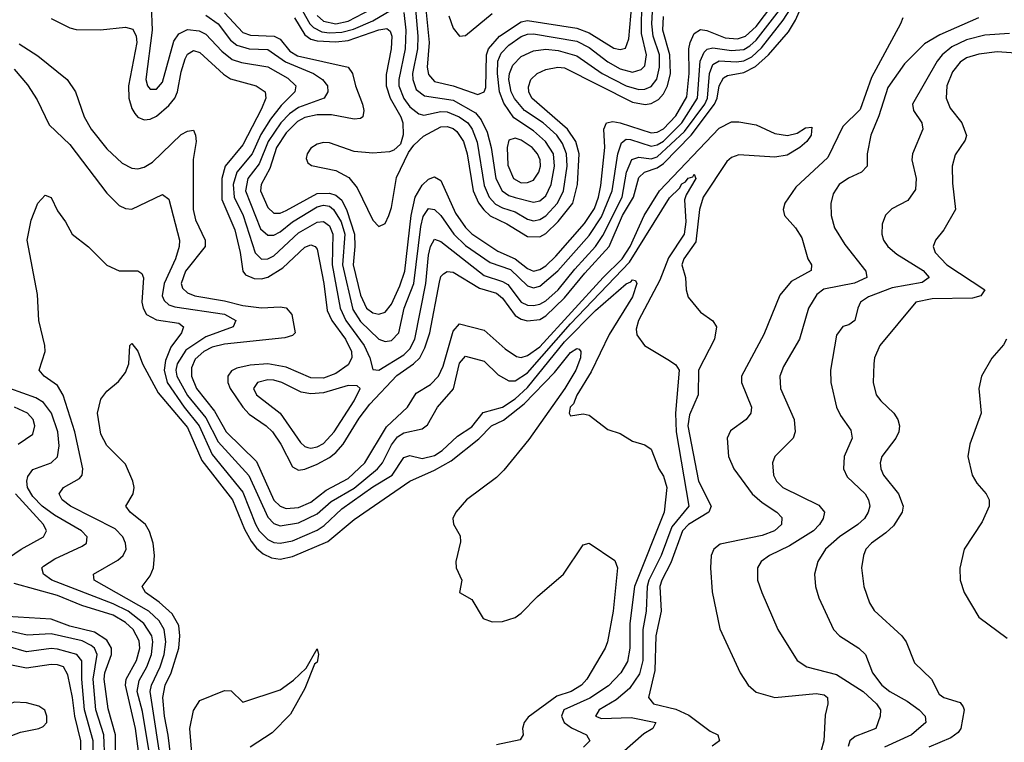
# Model space of a CAD drawing. Header units: inches. Extents: x 990535 to 1117859, y 769386 to 892122.
# Tile 826 of 1056: x 1051288 to 1054473, y 862845 to 865184. Entities that reach past the tile are written whole.
import ezdxf

# ---------------------------------------------------------------- set-up
doc = ezdxf.new("R2010")
doc.units = ezdxf.units.IN
doc.header["$MEASUREMENT"] = 0
doc.layers.add('B0856', color=7, linetype='Continuous')

msp = doc.modelspace()

# ---------------------------------------------------------------- linework, layer by layer
at = {"layer": 'B0856', "color": 5}
for points, elevation in [([(1051390, 865187.7), (1051450, 865157.2), (1051470, 865152.4), (1051548.7, 865151.3), (1051630, 865160.1), (1051653.4, 865153.4), (1051664.2, 865130), (1051666.5, 865110), (1051639.8, 864970), (1051641, 864930), (1051650, 864896.2), (1051659.8, 864879.8), (1051670, 864868.1), (1051690, 864859.9), (1051710, 864861.7), (1051730, 864871.9), (1051770, 864905.8), (1051789.6, 864930), (1051798.7, 864950), (1051810, 865014.7), (1051822.8, 865057.2), (1051830, 865072.5), (1051850, 865083.7), (1051870, 865077.2), (1051947.1, 865007.1), (1051970, 864992.4), (1052053.2, 864970), (1052081.3, 864950), (1052083.8, 864930), (1052070, 864895.5), (1052010, 864778.7), (1051952, 864710), (1051942, 864670), (1051942.1, 864602.1), (1051983.3, 864503.3), (1052000.5, 864430), (1052009, 864370), (1052018.2, 864358.2), (1052046.7, 864346.7), (1052070, 864345.5), (1052090, 864350.9), (1052139.1, 864380.9), (1052210, 864447.7), (1052230, 864455.3), (1052243.2, 864450), (1052250, 864441.5), (1052271.5, 864330), (1052282.5, 864242.5), (1052297.8, 864210), (1052341.5, 864150), (1052361.1, 864110), (1052362.5, 864090), (1052350, 864067), (1052310, 864038.8), (1052270, 864023.8), (1052230, 864025.3), (1052150, 864059.1), (1052090, 864069.7), (1052033.7, 864066.3), (1051990, 864056.6), (1051972.7, 864047.3), (1051960.9, 864030), (1051961.1, 864010), (1051968.9, 863990), (1052010, 863929.7), (1052030, 863907.4), (1052085.4, 863870), (1052105.4, 863850), (1052132.4, 863810), (1052170, 863737.1), (1052190, 863726.2), (1052210, 863729.1), (1052250, 863745.8), (1052290, 863766.8), (1052310, 863782.8), (1052333.7, 863810), (1052385.7, 863894.3), (1052420.6, 863939.4), (1052507.4, 864032.6), (1052561.3, 864070), (1052582, 864090), (1052598.3, 864121.7), (1052614.2, 864170), (1052645.5, 864334.5), (1052650, 864352.3), (1052658.3, 864361.7), (1052670, 864368.5), (1052690, 864367), (1052774.6, 864314.6), (1052830, 864298.4), (1052850, 864283), (1052890, 864226.1), (1052910, 864214.4), (1052930, 864209.3), (1052970, 864213.6), (1052990, 864226), (1053050, 864283.5), (1053115.9, 864364.1), (1053195, 864450), (1053238.2, 864550), (1053273.2, 864610), (1053290, 864673.5), (1053308.9, 864690), (1053350, 864704.1), (1053370, 864718.5), (1053460.2, 864810), (1053535.8, 864910), (1053544.2, 864930), (1053550.7, 864969.3), (1053564.4, 864995.6), (1053577.3, 865002.7), (1053630, 865012.7), (1053667.8, 865032.2), (1053709.7, 865070.3), (1053775, 865145), (1053797.6, 865182.4), (1053834, 865266)], 2620), ([(1051950, 865205.5), (1052010, 865142.7), (1052034.1, 865134.1), (1052110.4, 865130.4), (1052130, 865120.4), (1052161.9, 865081.9), (1052186.6, 865066.6), (1052350.8, 865030), (1052364.8, 865010), (1052373.9, 864970), (1052396.7, 864910), (1052400.8, 864890), (1052398.2, 864870), (1052390, 864863.8), (1052370, 864862.1), (1052296, 864876), (1052250, 864876.1), (1052210, 864866.9), (1052186.1, 864853.9), (1052150, 864818.1), (1052118.8, 864770), (1052097.4, 864702.6), (1052068.7, 864650), (1052066.7, 864630), (1052090, 864575.6), (1052110, 864557.7), (1052130, 864558.2), (1052150, 864565.9), (1052250, 864621), (1052290, 864622.7), (1052310, 864616.5), (1052330, 864600.1), (1052346.4, 864566.4), (1052370.3, 864490), (1052372.1, 864450), (1052366.4, 864390), (1052390, 864292.7), (1052410, 864250.5), (1052430, 864234.9), (1052450, 864230.9), (1052470, 864237.4), (1052490, 864262.9), (1052517.4, 864322.6), (1052533.9, 864370), (1052554.2, 864550), (1052567.3, 864610), (1052590, 864648.5), (1052610, 864667.9), (1052630, 864675.2), (1052650, 864663.6), (1052697.7, 864557.7), (1052730, 864511.1), (1052750.5, 864490.5), (1052834.5, 864434.5), (1052890.2, 864410.2), (1052930, 864378.3), (1052950, 864370.3), (1052970, 864375), (1052990, 864387.6), (1053021.9, 864418.1), (1053115.3, 864524.7), (1053147.2, 864572.8), (1053160.5, 864610), (1053167.4, 864647.4), (1053180.2, 864770), (1053177.5, 864830), (1053186.3, 864850), (1053205.9, 864854.1), (1053229.9, 864850.1), (1053330, 864817.4), (1053350, 864819.9), (1053370, 864830.3), (1053410, 864873.2), (1053445.9, 864934.1), (1053453.4, 865010), (1053452.5, 865090), (1053456.2, 865110), (1053470, 865139.3), (1053490, 865151.7), (1053510, 865149), (1053570, 865125.2), (1053610, 865121.5), (1053635.2, 865130), (1053670, 865162), (1053750.7, 865270)], 2680), ([(1052599.5, 865239.5), (1052612.6, 865110), (1052605.6, 865030), (1052610, 865006.3), (1052630, 864984.2), (1052690, 864969.6), (1052770, 864942), (1052789.9, 864950.1), (1052795.3, 864964.7), (1052797.3, 865070), (1052804, 865090), (1052840.2, 865130), (1052910, 865177.3), (1052930, 865181.3), (1053090, 865156.1), (1053130, 865141), (1053210, 865091.9), (1053230, 865087.1), (1053247.9, 865092.1), (1053258.3, 865121.7), (1053271.3, 865270)], 2780), ([(1051712.8, 865230), (1051716.5, 865150), (1051696, 864990), (1051701.3, 864970), (1051710, 864959.4), (1051730, 864958.9), (1051750, 864981.4), (1051786, 865114), (1051802.1, 865137.9), (1051830, 865152.6), (1051868.2, 865148.2), (1051890, 865137.4), (1051941.7, 865081.7), (1051975.4, 865055.4), (1052005.4, 865045.4), (1052090, 865031.2), (1052155, 864995), (1052181.1, 864970), (1052177.9, 864950), (1052133.7, 864906.3), (1052098.6, 864861.4), (1052067.6, 864812.4), (1052039.8, 864750), (1051989.6, 864690), (1051978.8, 864650), (1051981.3, 864610), (1052010.6, 864550), (1052049.3, 864429.3), (1052070, 864408.9), (1052090, 864409.7), (1052110, 864419.4), (1052190, 864493.9), (1052250, 864528.8), (1052270, 864531.2), (1052290, 864517.2), (1052300.8, 864490), (1052298.1, 864390), (1052324.1, 864250), (1052343.2, 864210), (1052402.5, 864130), (1052419.9, 864090), (1052430, 864052), (1052449.4, 864049.4), (1052530, 864099.1), (1052550, 864118.7), (1052566.4, 864150), (1052602, 864330), (1052610, 864422.3), (1052616.6, 864450), (1052630, 864473.6), (1052650, 864465.9), (1052790, 864356.5), (1052850, 864336.8), (1052866.5, 864326.5), (1052909.7, 864270), (1052930, 864260.1), (1052950, 864258.5), (1052970, 864263.3), (1052990, 864274.1), (1053030, 864309.5), (1053083.3, 864376.7), (1053150.7, 864450), (1053174.6, 864485.4), (1053237.1, 864610), (1053251, 864690), (1053268.1, 864731.9), (1053290, 864738.7), (1053330, 864733.4), (1053350, 864739.5), (1053438.4, 864821.6), (1053503.6, 864910), (1053512.6, 864930), (1053518.6, 865010), (1053530, 865038.8), (1053550, 865050.2), (1053607, 865047), (1053630, 865050.6), (1053656, 865064), (1053686.9, 865093.1), (1053757.9, 865182.1), (1053781.4, 865218.6)], 2640), ([(1052192.5, 865230), (1052226.7, 865170), (1052238.1, 865158.1), (1052264.7, 865144.7), (1052290, 865141.1), (1052330, 865143.2), (1052367.1, 865152.9), (1052430, 865180.2), (1052490, 865215.3)], 2740), ([(1052250, 865197), (1052270, 865179.4), (1052310, 865170.5), (1052350, 865179.2), (1052450, 865230.8)], 2760), ([(1052530, 865206.7), (1052537.1, 865150), (1052534.5, 865090), (1052513.8, 864990), (1052514.7, 864970), (1052530, 864929), (1052550, 864901.7), (1052579.1, 864879.1), (1052595.2, 864875.2), (1052650, 864887), (1052670, 864885.5), (1052709.2, 864870), (1052736.9, 864850), (1052751.2, 864830), (1052767.6, 864787.6), (1052790, 864647.6), (1052806.5, 864610), (1052827.3, 864587.3), (1052850, 864574.8), (1052890, 864561.8), (1052930, 864538.1), (1052950, 864533.2), (1052970, 864536.9), (1052990, 864548.6), (1053027.8, 864590), (1053047.3, 864630), (1053058.8, 864710), (1053056.7, 864750), (1053043.6, 864783.6), (1053024.8, 864810), (1052981, 864850), (1052920.5, 864890), (1052888.6, 864928.6), (1052878, 864950), (1052870.4, 864990), (1052872.5, 865010), (1052883.4, 865036.6), (1052910, 865064.4), (1052950, 865083.5), (1052990, 865088.2), (1053030, 865083.8), (1053090, 865067.3), (1053172.4, 865010), (1053250, 864969.8), (1053290, 864957.8), (1053310, 864958.6), (1053330, 864968.1), (1053348.4, 864991.6), (1053357.9, 865030), (1053357.3, 865070), (1053336.9, 865130), (1053332.2, 865170), (1053336.4, 865250)], 2740), ([(1052567.4, 865230), (1052575.8, 865130), (1052574.9, 865090), (1052558.7, 865010), (1052559.3, 864990), (1052570, 864958.2), (1052597.3, 864937.3), (1052690, 864923.8), (1052762.1, 864882.1), (1052780.3, 864860.3), (1052799.7, 864819.7), (1052812.8, 864770), (1052828, 864670), (1052848.5, 864630), (1052870, 864615.3), (1052890, 864608.5), (1052950, 864593.4), (1052970, 864597.4), (1052990, 864614.2), (1053007.4, 864650), (1053017.3, 864710), (1053014.1, 864750), (1052989.1, 864790), (1052950, 864824.6), (1052886.2, 864866.2), (1052853.3, 864913.3), (1052840.1, 864950), (1052833.2, 865010), (1052834.3, 865050), (1052844.9, 865075.1), (1052870, 865101.9), (1052910, 865129.8), (1052930, 865136.8), (1052950, 865137.6), (1053090, 865114.6), (1053130, 865094.3), (1053190, 865047.7), (1053230, 865025.2), (1053270, 865014.5), (1053297.8, 865022.2), (1053310, 865035), (1053315.7, 865070), (1053298.9, 865138.9), (1053300.6, 865250)], 2760), ([(1051890, 865198), (1051930, 865170.1), (1051970, 865117.3), (1051990, 865101), (1052030, 865090), (1052090, 865086.9), (1052147.9, 865047.9), (1052238.4, 865010), (1052266.9, 864990), (1052283.3, 864970), (1052285, 864950), (1052272.8, 864930), (1052190, 864899.3), (1052160.8, 864879.2), (1052132.3, 864850), (1052091, 864790), (1052062.1, 864717.9), (1052025.3, 864670), (1052018.4, 864630), (1052067.2, 864507.2), (1052090, 864486.5), (1052110, 864486.6), (1052130, 864497.3), (1052170.3, 864530), (1052250, 864578.7), (1052270, 864583.9), (1052290, 864580.2), (1052302.9, 864570), (1052327.1, 864530), (1052339.1, 864490), (1052332.4, 864390), (1052365.5, 864245.5), (1052390, 864206.8), (1052450, 864150.5), (1052470, 864142.5), (1052490, 864145.3), (1052514.4, 864170), (1052531.3, 864250), (1052563, 864330), (1052584.9, 864515.1), (1052593.1, 864546.9), (1052610, 864573.2), (1052630, 864569.6), (1052650, 864550.1), (1052692, 864490), (1052730, 864452.9), (1052810, 864397.7), (1052875.3, 864375.3), (1052930, 864322.3), (1052950, 864315.7), (1052970, 864321.3), (1053028.6, 864371.4), (1053130, 864485.8), (1053170, 864546.1), (1053204.7, 864630), (1053222.8, 864750), (1053234.2, 864785.8), (1053250, 864797.1), (1053263.8, 864796.2), (1053330, 864775), (1053350, 864779.2), (1053370, 864791), (1053429.2, 864850), (1053480, 864930), (1053489, 865050), (1053501.4, 865078.6), (1053511.6, 865088.4), (1053530, 865092.8), (1053590, 865083.6), (1053630, 865087.6), (1053650, 865098.8), (1053670, 865118.1), (1053745.6, 865214.4)], 2660), ([(1052176.6, 865190), (1052210, 865134.3), (1052230, 865121), (1052250, 865115), (1052310, 865111.8), (1052350, 865116.3), (1052450, 865151.3), (1052475.2, 865155.2), (1052486.5, 865146.5), (1052491.1, 865130), (1052489.1, 865090), (1052473.7, 865006.3), (1052472.8, 864970), (1052485.9, 864930), (1052521.1, 864870), (1052527.6, 864850), (1052528.7, 864811.3), (1052519.1, 864780.9), (1052498, 864762), (1052483.5, 864756.5), (1052430, 864751.4), (1052370, 864757.1), (1052290, 864785.4), (1052270, 864786.5), (1052250, 864781.4), (1052230, 864768.5), (1052218.1, 864750), (1052214.6, 864734.6), (1052220.3, 864720.3), (1052231.8, 864711.8), (1052310, 864695.5), (1052352.7, 864672.7), (1052379.8, 864639.8), (1052430, 864535.4), (1052450, 864514.8), (1052470, 864524.6), (1052481.5, 864550), (1052490, 864576.2), (1052506.6, 864673.4), (1052545.9, 864754.1), (1052562.2, 864777.8), (1052593.6, 864806.4), (1052650, 864837.1), (1052670, 864838.4), (1052690, 864831.6), (1052701.8, 864821.8), (1052722.9, 864790), (1052734.7, 864750), (1052754.4, 864630), (1052771.6, 864591.6), (1052788.7, 864568.7), (1052810, 864549.3), (1052863.3, 864523.3), (1052930, 864482.4), (1052970, 864481.3), (1052990, 864491.7), (1053030, 864530.6), (1053077.5, 864590), (1053092.1, 864650), (1053098, 864750), (1053087.1, 864790), (1053059.5, 864830), (1052943.9, 864930), (1052934.2, 864950), (1052933.2, 864966.8), (1052941.4, 864990), (1052962, 865010), (1052990, 865023.1), (1053029, 865030), (1053050, 865027.7), (1053270, 864917.1), (1053310.5, 864909.5), (1053330, 864912.8), (1053354.1, 864925.9), (1053370, 864943.5), (1053383.7, 864970), (1053392.7, 865010), (1053390.6, 865070), (1053368.5, 865150), (1053370, 865194)], 2720), ([(1052676.1, 865196.1), (1052690, 865156.6), (1052710, 865130.8), (1052730, 865132.2), (1052815.7, 865204.3)], 2820), ([(1054144, 865190), (1054137.3, 865170), (1054043.6, 864996.4), (1054006.6, 864893.4), (1053950, 864838.1), (1053901.8, 864738.2), (1053798.1, 864641.9), (1053762.9, 864590), (1053757.9, 864570), (1053762.2, 864550), (1053797.1, 864510), (1053817.8, 864477.8), (1053837.5, 864410), (1053849.3, 864390), (1053847.5, 864372.5), (1053783.3, 864336.7), (1053747.1, 864292.9), (1053694.7, 864165.3), (1053622.9, 864030), (1053622.5, 864010), (1053654.6, 863930), (1053652.5, 863910), (1053638.2, 863890), (1053586.8, 863853.2), (1053576.1, 863830), (1053580.1, 863770), (1053598, 863730), (1053656.8, 863650), (1053690, 863621), (1053736.8, 863590), (1053752.9, 863572.9), (1053752.3, 863550), (1053729.3, 863530), (1053690, 863514.6), (1053553.8, 863486.2), (1053532.8, 863470), (1053525, 863450), (1053522.7, 863410), (1053527.9, 863332.1), (1053552.1, 863212.1), (1053618.8, 863070), (1053644.2, 863030), (1053670, 863007.5), (1053730, 862990.1), (1053863.7, 863003.7), (1053890, 862998.9), (1053901.3, 862990), (1053901.6, 862970), (1053893, 862933), (1053888.6, 862850), (1053870, 862781.6)], 2620), ([(1054389.1, 865190), (1054264.7, 865135.3), (1054214.8, 865105.2), (1054150, 865041.5), (1054095.9, 864964.1), (1054067.2, 864872.8), (1054041, 864810), (1054029.4, 864750), (1054029.2, 864710), (1054010.3, 864690), (1053969, 864671), (1053938.5, 864650), (1053919.5, 864620.5), (1053911.5, 864588.5), (1053912.5, 864550), (1053924, 864510), (1053956.4, 864456.4), (1054025.2, 864370), (1054028, 864350), (1053988.7, 864331.3), (1053888.6, 864311.4), (1053865.8, 864294.2), (1053839.5, 864250), (1053810.1, 864149.9), (1053758.9, 864061.1), (1053746.6, 864030), (1053748.3, 863990), (1053793.2, 863890), (1053796.1, 863850), (1053789.4, 863830), (1053730.2, 863770), (1053723.2, 863750), (1053726.4, 863710), (1053735.8, 863690), (1053755.9, 863670), (1053873.3, 863613.3), (1053890.8, 863590), (1053887, 863570), (1053875.3, 863550), (1053855.8, 863530), (1053778.4, 863481.6), (1053713.6, 863450), (1053686.7, 863430), (1053674.7, 863410), (1053674.7, 863370), (1053687.9, 863330), (1053740.6, 863210), (1053803.2, 863110), (1053834, 863090), (1053930, 863064.8), (1054016.5, 863010), (1054059.3, 862970), (1054072, 862950), (1054071.3, 862930), (1054056.8, 862890), (1053990, 862864.5), (1053973.2, 862850), (1053968.1, 862831.9)], 2640), ([(1054490, 865139.3), (1054410, 865133.9), (1054350, 865118.9), (1054303.5, 865096.5), (1054271.6, 865070), (1054255.3, 865050), (1054176.3, 864910), (1054179.3, 864890), (1054206.3, 864850), (1054209.6, 864830), (1054175.3, 864750), (1054173.3, 864730), (1054188.1, 864670), (1054186, 864634), (1054160.8, 864599.2), (1054108.5, 864571.5), (1054088.9, 864551.1), (1054078.1, 864521.9), (1054076.6, 864490), (1054082.1, 864470), (1054095.9, 864450), (1054124.9, 864424.9), (1054210, 864371.8), (1054229.2, 864350), (1054207.1, 864332.9), (1054110, 864316.4), (1054033.2, 864286.8), (1054008.1, 864270), (1053998.5, 864250), (1053989.3, 864210.7), (1053970, 864196), (1053950, 864191.1), (1053930, 864162.7), (1053910.9, 864050), (1053911.5, 864010), (1053929.5, 863930), (1053942.9, 863902.9), (1053975.8, 863855.8), (1053980.1, 863830), (1053954.3, 863770), (1053952.2, 863730), (1053964.7, 863704.7), (1054022.8, 863650), (1054034, 863630), (1054037.6, 863610), (1054032.6, 863590), (1054021, 863570), (1053999.4, 863550), (1053939.8, 863510), (1053894.5, 863470), (1053869.4, 863430), (1053859, 863390), (1053862.2, 863350), (1053872.7, 863312.7), (1053920.2, 863210), (1053939.6, 863190), (1054002.7, 863150), (1054023.5, 863130), (1054046.1, 863070), (1054076.4, 863030), (1054102.6, 863010), (1054158.5, 862978.6), (1054197.4, 862950), (1054216.6, 862930), (1054218.5, 862910), (1054172.7, 862870), (1054085.4, 862830)], 2660), ([(1051285.8, 865105.8), (1051346.6, 865066.6), (1051440.9, 864990), (1051467.8, 864950), (1051496.6, 864870), (1051518.7, 864830), (1051570, 864766.4), (1051619.4, 864719.4), (1051650, 864703.8), (1051670, 864701.6), (1051690, 864706.3), (1051717.5, 864722.5), (1051810, 864812.8), (1051830, 864823.2), (1051850, 864826.7), (1051856.8, 864810), (1051858.1, 864790), (1051849, 864731), (1051848.6, 864570), (1051856.4, 864536.4), (1051887.7, 864470), (1051887.4, 864450), (1051823.8, 864370), (1051810.1, 864330), (1051814.5, 864314.5), (1051830, 864300.1), (1051854.2, 864290), (1051950, 864274.5), (1052010, 864259), (1052070, 864250.9), (1052130, 864255), (1052150, 864251.6), (1052167.7, 864230), (1052178.4, 864170), (1052170, 864162), (1052145.5, 864154.5), (1051950, 864133.4), (1051910, 864123.8), (1051883.4, 864110), (1051855.1, 864084.9), (1051843, 864057), (1051843.4, 864030), (1051859.2, 863990), (1051917.4, 863917.4), (1051955.1, 863850), (1052053.6, 863753.6), (1052110, 863628.5), (1052130, 863609.1), (1052150, 863601.8), (1052190, 863605.2), (1052230, 863622.7), (1052279.2, 863660.8), (1052350, 863698.9), (1052404.3, 863750), (1052473.9, 863866.1), (1052542.5, 863930), (1052570, 863974.9), (1052616.2, 864003.8), (1052642, 864030), (1052657.7, 864062.3), (1052690, 864176.3), (1052710, 864199.8), (1052790, 864179.4), (1052858.2, 864118.2), (1052894.3, 864094.3), (1052910, 864090.4), (1052930, 864096.6), (1052970, 864124.9), (1053175.5, 864350), (1053237, 864410), (1053262.5, 864450), (1053308, 864550), (1053357.8, 864630), (1053550, 864832.4), (1053590, 864853.8), (1053613.7, 864853.7), (1053670, 864843.6), (1053730, 864815.8), (1053771.2, 864808.8), (1053803.1, 864816.9), (1053830, 864834.4), (1053850, 864835.5), (1053847.6, 864810), (1053833.6, 864790), (1053811.4, 864770), (1053770, 864745.9), (1053730, 864739.1), (1053613.7, 864746.3), (1053590, 864737.9), (1053575.3, 864724.7), (1053498.4, 864610), (1053486.6, 864570), (1053474.5, 864465.5), (1053436.6, 864410), (1053429.3, 864390), (1053441.3, 864350), (1053443.5, 864310), (1053450, 864286), (1053490, 864237.8), (1053530, 864209.1), (1053542, 864190), (1053535.4, 864150), (1053483.8, 864050), (1053482.8, 863970), (1053454.8, 863905.2), (1053448.5, 863870), (1053483.3, 863690), (1053524.4, 863610), (1053516.7, 863590), (1053451, 863550), (1053432.1, 863530), (1053394.1, 863425.9), (1053364.4, 863370), (1053358.8, 863350), (1053362.7, 863270), (1053345.2, 863190), (1053342, 863078), (1053322, 862990), (1053337.5, 862970), (1053410, 862952.2), (1053452.7, 862932.7), (1053521.4, 862881.4), (1053546.2, 862870), (1053551.1, 862850), (1053527.3, 862832.7)], 2580), ([(1054510, 865076), (1054450, 865080.2), (1054390, 865072.7), (1054350, 865060.4), (1054330, 865046.9), (1054304.9, 865015.1), (1054286.7, 864970), (1054285.1, 864930), (1054298, 864898), (1054335, 864850), (1054350.9, 864809.1), (1054345.7, 864794.3), (1054313.7, 864746.3), (1054303.7, 864710), (1054304.9, 864655.1), (1054315.3, 864570), (1054276.7, 864503.3), (1054250.1, 864469.9), (1054243, 864450), (1054248.9, 864430), (1054287, 864390), (1054410.1, 864310), (1054396.8, 864290), (1054370, 864283.1), (1054239.9, 864280.1), (1054186.2, 864270), (1054070.2, 864130), (1054053.4, 864090), (1054050.2, 864070), (1054048.7, 864010), (1054058, 863970), (1054072.9, 863950), (1054115.4, 863910), (1054128.5, 863890), (1054133.5, 863870), (1054131.6, 863850), (1054122, 863830), (1054077, 863770), (1054070.8, 863750), (1054072.9, 863730), (1054082.4, 863710), (1054130.6, 863650), (1054145.1, 863610), (1054141.9, 863590), (1054114, 863546), (1054090, 863522.8), (1054043, 863490), (1054024.8, 863470), (1054016.8, 863450), (1054010.9, 863410), (1054018.6, 863350), (1054036.5, 863296.5), (1054051.5, 863271.5), (1054140.8, 863190), (1054154.8, 863170), (1054182.2, 863102.2), (1054236.8, 863050), (1054261.6, 863001.6), (1054277, 862990), (1054330, 862974.5), (1054339.8, 862959.8), (1054342.6, 862950), (1054332.2, 862890), (1054323.2, 862876.8), (1054300.1, 862859.9), (1054228.2, 862830)], 2680), ([(1051270, 865023.9), (1051312.5, 864972.5), (1051344.1, 864924.1), (1051383.4, 864843.4), (1051450, 864779.8), (1051570, 864622.9), (1051610, 864582.8), (1051630, 864572.3), (1051650, 864570.2), (1051750, 864617.6), (1051770, 864603.1), (1051804.3, 864470), (1051804, 864450), (1051791.9, 864410), (1051754.6, 864330), (1051749.1, 864290), (1051754.6, 864274.6), (1051770, 864260.8), (1051790, 864254.9), (1051950, 864231.1), (1051986.9, 864210), (1051978.5, 864190), (1051890, 864157.3), (1051825.6, 864114.4), (1051797.2, 864070), (1051793.3, 864050), (1051795.5, 864030), (1051830, 863967.2), (1051890, 863895.4), (1051930, 863818.2), (1052028.5, 863708.5), (1052090, 863574.4), (1052110, 863553.6), (1052130, 863546.3), (1052190, 863556.1), (1052250, 863584.5), (1052295.5, 863624.5), (1052370, 863667.6), (1052445.6, 863730), (1052461.5, 863750), (1052490, 863808.3), (1052510, 863833.7), (1052530, 863846.7), (1052590, 863860.1), (1052607.2, 863872.8), (1052639.6, 863930), (1052691, 863989), (1052710, 864072.3), (1052730, 864095), (1052790, 864079.2), (1052835.1, 864035.1), (1052870, 864015.6), (1052890, 864015.2), (1052930, 864041.1), (1053070, 864200), (1053260.7, 864399.3), (1053390, 864606.9), (1053421.6, 864638.4), (1053430, 864652.8), (1053441.3, 864658.7), (1053450, 864671.5), (1053465, 864675), (1053470, 864683.7), (1053475.1, 864670), (1053443.2, 864616.8), (1053438.6, 864601.4), (1053442.3, 864530), (1053436.9, 864490), (1053386.9, 864413.1), (1053358.8, 864341.2), (1053289.7, 864210), (1053282, 864182), (1053284.2, 864164.2), (1053308.7, 864130), (1053390, 864081.3), (1053410, 864067.1), (1053420.8, 864050), (1053409.4, 863910.5), (1053411.4, 863850), (1053452.7, 863610), (1053397.6, 863542.4), (1053362.7, 863450), (1053322.6, 863370), (1053317.2, 863350), (1053314.7, 863270), (1053303.9, 863210), (1053303, 863110), (1053292.9, 863067.1), (1053260.4, 863019.6), (1053216.7, 862983.3), (1053162.4, 862950), (1053150.2, 862930), (1053170, 862922.4), (1053265.8, 862925.8), (1053345.7, 862910), (1053335.8, 862890), (1053306.8, 862873.2), (1053235.7, 862810)], 2560), ([(1051750, 862750), (1051710, 863010), (1051714, 863030), (1051742.3, 863090), (1051755, 863130), (1051760.9, 863170), (1051755, 863210), (1051738.4, 863238.4), (1051705.6, 863270), (1051528.9, 863370), (1051526.4, 863390), (1051605.4, 863434.6), (1051622.3, 863450), (1051631.9, 863470), (1051629.9, 863490), (1051621.2, 863510), (1051596.5, 863536.5), (1051452.1, 863610), (1051425.2, 863630), (1051415, 863650), (1051429.8, 863670), (1051480.8, 863699.2), (1051489.3, 863710), (1051492.2, 863730), (1051465.8, 863850), (1051428.8, 863968.8), (1051410, 863999.8), (1051367.4, 864030), (1051350.9, 864050), (1051369.9, 864110), (1051369.5, 864130), (1051349.9, 864210), (1051345, 864295), (1051312.2, 864470), (1051325, 864535), (1051346, 864590), (1051370, 864616.4), (1051390, 864608), (1051410, 864564.9), (1051435.5, 864530), (1051457.1, 864490), (1051510, 864448.9), (1051570, 864389.3), (1051610, 864371.1), (1051670, 864371.4), (1051682.5, 864362.5), (1051688.2, 864348.2), (1051682.9, 864270), (1051686.7, 864250), (1051697.8, 864230), (1051730, 864212.8), (1051802.1, 864202.1), (1051817.7, 864190), (1051811.2, 864170), (1051776.1, 864123.9), (1051759.5, 864080.5), (1051755.4, 864050), (1051764.4, 864010), (1051819.5, 863930), (1051868, 863870), (1051910, 863776.5), (1052010, 863654.5), (1052050, 863551.8), (1052062.8, 863530), (1052090, 863501.2), (1052110, 863492.3), (1052130, 863490.3), (1052170, 863497.5), (1052250, 863531.4), (1052273, 863547), (1052330, 863601.3), (1052430, 863672.4), (1052492.9, 863710), (1052530, 863767.3), (1052550, 863773.3), (1052590, 863763.9), (1052630, 863773.6), (1052654, 863790), (1052703.7, 863836.3), (1052750, 863865.9), (1052786.8, 863913.2), (1052850, 863929.6), (1052890, 863956.7), (1052930, 863993.1), (1053050, 864141.1), (1053150, 864243), (1053250, 864329.3), (1053264.9, 864335.1), (1053270, 864342), (1053279.3, 864339.3), (1053283.6, 864330), (1053270, 864287.2), (1053194.5, 864165.5), (1053136.2, 864043.8), (1053090, 863968.6), (1053078.8, 863941.2), (1053068.6, 863930), (1053064.9, 863910), (1053070, 863902.4), (1053110, 863908.7), (1053130, 863904.4), (1053190, 863857.6), (1053230, 863844.9), (1053270, 863820.4), (1053310, 863808.5), (1053330, 863794), (1053355.2, 863730), (1053370, 863706.7), (1053381.2, 863670), (1053372.6, 863590), (1053276.8, 863350), (1053261.9, 863230), (1053261.4, 863150), (1053253.4, 863106.6), (1053232, 863070), (1053192.3, 863027.7), (1053131.6, 862988.4), (1053048.2, 862950), (1053040.3, 862930), (1053049.3, 862909.3), (1053072.6, 862892.6), (1053121.5, 862870), (1053131.6, 862850), (1053111.2, 862830)], 2540), ([(1054479.4, 864150), (1054470, 864131.2), (1054432, 864088), (1054398.5, 864030), (1054390.9, 863990), (1054397.4, 863910), (1054361.5, 863810), (1054355.3, 863770), (1054368.7, 863710), (1054384.4, 863684.4), (1054414.4, 863650), (1054424.2, 863630), (1054423.5, 863610), (1054401.3, 863558.7), (1054343, 863470), (1054329.4, 863409.4), (1054330.2, 863370), (1054342.9, 863330), (1054390.7, 863250.7), (1054482.4, 863182.4)], 2720), ([(1051779.6, 862770), (1051768.1, 862868.1), (1051755.6, 862930), (1051751.2, 862990), (1051757.8, 863030), (1051777.4, 863070), (1051802.3, 863150), (1051805.9, 863190), (1051802.9, 863222.9), (1051781.2, 863261.2), (1051739, 863299), (1051694.6, 863330), (1051683.7, 863350), (1051710, 863383.6), (1051720.2, 863410), (1051724.3, 863450), (1051719.1, 863490), (1051707.9, 863527.9), (1051695.2, 863550), (1051644.8, 863590), (1051630.9, 863610), (1051654.9, 863650), (1051657.5, 863670), (1051653.4, 863690), (1051630, 863745.1), (1051570, 863806), (1051550, 863842.9), (1051539.8, 863910), (1051550, 863955.5), (1051570, 863981.6), (1051607, 864013), (1051630, 864042), (1051640.9, 864070), (1051644.5, 864130), (1051650, 864135.5), (1051670, 864110.7), (1051684.9, 864070), (1051736.1, 863976.1), (1051830, 863863.9), (1051877, 863757), (1051975.8, 863630), (1052015.3, 863535.3), (1052036.6, 863496.6), (1052053.8, 863473.8), (1052075.4, 863455.4), (1052102.5, 863442.5), (1052130, 863438.5), (1052170, 863446.7), (1052284.9, 863495.1), (1052370, 863566.8), (1052550, 863690.4), (1052630, 863726), (1052683.7, 863756.3), (1052773, 863827), (1052814.2, 863870), (1052852.5, 863887.5), (1052919.6, 863940.4), (1053018, 864042), (1053070, 864106.4), (1053090, 864119.4), (1053097.5, 864117.5), (1053102.8, 864110), (1053101.9, 864090), (1053087, 864050), (1053050.8, 863990), (1052935.2, 863824.8), (1052854.3, 863725.7), (1052830, 863702.3), (1052732.9, 863630), (1052698.2, 863590), (1052689.1, 863570), (1052691.5, 863551.5), (1052713.1, 863513.1), (1052714, 863494), (1052698.4, 863430), (1052699.3, 863410), (1052717.6, 863370), (1052710.8, 863330), (1052750, 863307.3), (1052786.5, 863246.5), (1052815.6, 863235.6), (1052850, 863236.8), (1052890, 863249.2), (1052910, 863263.1), (1052962.9, 863317.1), (1053046.7, 863390), (1053110, 863484.4), (1053130.2, 863490.2), (1053213.4, 863433.4), (1053221.1, 863410), (1053207.2, 863270), (1053189, 863171), (1053181.3, 863150), (1053122.6, 863050), (1053105.1, 863030), (1053071.7, 863010), (1053025, 862995), (1052933, 862927), (1052919.7, 862910), (1052913.7, 862890), (1052915.9, 862870), (1052906.7, 862853.3), (1052830, 862837.2)], 2520), ([(1051717.7, 862750), (1051684.6, 862944.6), (1051668.1, 863010), (1051674.4, 863045.6), (1051699.1, 863090), (1051714.1, 863130), (1051718.8, 863170), (1051714.8, 863190), (1051689.7, 863230), (1051638.7, 863270), (1051590, 863293.3), (1051392.2, 863370), (1051365.2, 863390), (1051359.8, 863410), (1051365, 863415), (1051401.1, 863438.9), (1051490, 863480.1), (1051503.7, 863490), (1051506.4, 863510), (1051488.1, 863530), (1051400.7, 863580.7), (1051360.4, 863610), (1051330, 863640.6), (1051313.3, 863670), (1051310.3, 863690), (1051314.1, 863705.9), (1051330, 863727.9), (1051389.9, 863750.1), (1051410.3, 863769.7), (1051415.4, 863804.6), (1051411.1, 863850), (1051390.5, 863910.5), (1051364.7, 863944.7), (1051339.8, 863959.8), (1051255.7, 863990)], 2560), ([(1051282.9, 863810), (1051330, 863842.6), (1051337.2, 863870), (1051331.2, 863890), (1051312.7, 863910), (1051270.6, 863930)], 2580), ([(1051234.2, 863430), (1051292.6, 863470), (1051365, 863510), (1051374.6, 863530), (1051364.2, 863550), (1051274.3, 863650)], 2580), ([(1051685.6, 862710), (1051662.3, 862890), (1051630.1, 863030), (1051632, 863050), (1051665.5, 863110), (1051676.3, 863150), (1051673.7, 863173.7), (1051654.4, 863210), (1051630, 863233.5), (1051590, 863256.7), (1051488.5, 863288.5), (1051410, 863320.2), (1051270, 863359.6)], 2580), ([(1051597.7, 862810), (1051597.2, 862870), (1051573.9, 862953.9), (1051560.5, 863050), (1051563, 863070), (1051584.6, 863130), (1051584.3, 863150), (1051570, 863176.1), (1051530, 863201.3), (1051450, 863221.6), (1051390, 863243.6), (1051210, 863254.5)], 2620), ([(1051562.9, 862790), (1051560.4, 862870), (1051534.2, 862950), (1051525.4, 863050), (1051538.1, 863130), (1051530, 863150), (1051519.1, 863159.1), (1051490, 863173.3), (1051390, 863196), (1051311.8, 863191.8), (1051250, 863206.5)], 2640), ([(1051526.8, 862730), (1051525, 862850), (1051497.7, 862950), (1051488.4, 863050), (1051489, 863109), (1051473, 863130), (1051410, 863146.7), (1051390, 863148.5), (1051310, 863138), (1051250, 863155)], 2660), ([(1051847.9, 862770), (1051838.3, 862890), (1051850, 862948.8), (1051870, 862980.3), (1051950, 863012.7), (1051971.8, 863011.8), (1052010, 862974.9), (1052130, 863015.6), (1052173.6, 863046.4), (1052214.6, 863085.4), (1052250, 863147.7), (1052254.4, 863130), (1052250, 863104.4), (1052241.4, 863098.6), (1052210, 863019.3), (1052163.4, 862936.6), (1052103.9, 862876.1), (1052033.5, 862830)], 2480), ([(1051485.2, 862810), (1051485.7, 862850), (1051465.9, 862930), (1051459, 862990), (1051443.9, 863063.9), (1051429.1, 863089.1), (1051410, 863096.1), (1051390, 863096.8), (1051310, 863084.8), (1051250, 863097.7)], 2680)]:
    msp.add_lwpolyline(points, dxfattribs=dict(at, elevation=elevation))
for points, elevation in [([(1052890, 864800.6), (1052870, 864794.4), (1052864.9, 864770), (1052866.9, 864713.1), (1052884.9, 864670), (1052910, 864656.3), (1052930, 864656.5), (1052950, 864664.7), (1052966.8, 864690), (1052971.9, 864710), (1052971.5, 864730), (1052962.8, 864750), (1052945.4, 864770), (1052910, 864794.3)], 2780), ([(1052090, 864018.2), (1052056.5, 864010), (1052044.4, 863990), (1052053.6, 863970), (1052130.1, 863910.1), (1052195.9, 863815.9), (1052210, 863802.5), (1052219.6, 863799.6), (1052230, 863797.1), (1052250, 863801.2), (1052270, 863812.7), (1052304.8, 863850), (1052369.5, 863950), (1052388.8, 863990), (1052379.4, 863999.4), (1052350, 863999.7), (1052270, 863976.2), (1052230, 863972.7), (1052198.5, 863978.5), (1052135.9, 864010), (1052110, 864017.2)], 2640), ([(1051270, 862975.1), (1051250, 862966.5), (1051206.3, 862910), (1051185.7, 862870), (1051193.5, 862853.5), (1051210, 862848.4), (1051290, 862878.5), (1051349.9, 862890.1), (1051363.5, 862896.5), (1051375.5, 862910), (1051376, 862930), (1051369.4, 862949.4), (1051350, 862962.7), (1051310, 862973.1)], 2720)]:
    msp.add_lwpolyline(points, close=True, dxfattribs=dict(at, elevation=elevation))

doc.saveas('drawing.dxf')
